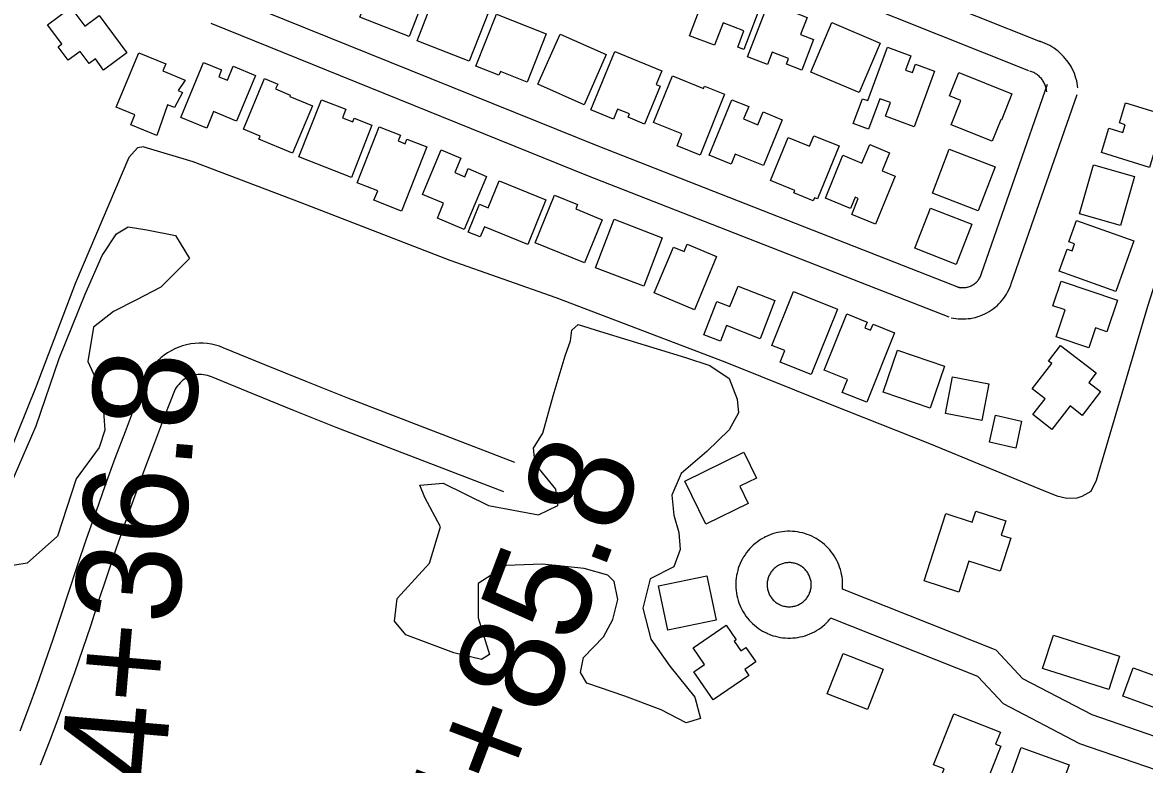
# Model space of a CAD drawing. Extents: x 3567028 to 3605064, y 510945 to 536587.
# Drawn here: x 3583746 to 3584821, y 529235 to 529945 of the extents above; entities that cross this region are included whole.
import ezdxf

# ---------------------------------------------------------------- set-up
doc = ezdxf.new("R2010")
doc.units = 0
for name, color, linetype in [('V-BLDG-OTLN', 7, 'Continuous'), ('V-ROAD-CNTR', 7, 'Continuous'), ('V-SITE-VEGE', 7, 'Continuous'), ('V-SURV-IDEN', 7, 'Continuous'), ('V-TOPO-SHOR', 7, 'Continuous')]:
    doc.layers.add(name, color=color, linetype=linetype)

msp = doc.modelspace()

# ---------------------------------------------------------------- linework, layer by layer
at = {"layer": 'V-BLDG-OTLN'}
for points in [[(3584091.2, 530006.4), (3584138.6, 529987.9), (3584116.7, 529932), (3584069.4, 529950.5)], [(3584407, 529990.2), (3584446.5, 529975.2), (3584442.8, 529965.4), (3584453.2, 529961.4), (3584437.4, 529919.5), (3584431.4, 529921.8), (3584437.3, 529937.4), (3584417.4, 529945), (3584409.3, 529923.7), (3584385.3, 529932.8)], [(3584142.8, 529975), (3584192.9, 529955.3), (3584174.4, 529908.4), (3584124.4, 529928)], [(3584440.9, 529912.6), (3584462.5, 529968.6), (3584481.4, 529961.3), (3584479.9, 529957.3), (3584497.8, 529950.3), (3584491.6, 529934), (3584504.1, 529929.2), (3584492.8, 529899.9), (3584478, 529905.6), (3584480.1, 529911), (3584464.5, 529917), (3584460, 529905.3)], [(3583819.9, 529952.1), (3583846.5, 529916.4), (3583824.2, 529899.8), (3583816.3, 529910.5), (3583810.4, 529906.1), (3583801.7, 529917.8), (3583790.2, 529909.3), (3583780.6, 529922.2), (3583784.3, 529925), (3583770.6, 529943.3), (3583792.8, 529959.8), (3583806.2, 529941.9)], [(3584200.3, 529953.4), (3584248, 529934.5), (3584229.8, 529888.4), (3584204.2, 529898.5), (3584202.8, 529895), (3584180.7, 529903.7)], [(3584567.7, 529925.7), (3584547.7, 529878.4), (3584501.5, 529898), (3584521.5, 529945.3)], [(3584284.3, 529866.7), (3584240.1, 529886.4), (3584261.4, 529934.3), (3584305.6, 529914.7)], [(3584313.7, 529917.5), (3584358.7, 529899.1), (3584353.4, 529886.1), (3584357.2, 529884.5), (3584342.3, 529848.2), (3584326.5, 529854.7), (3584327.8, 529857.9), (3584316.4, 529862.6), (3584312.5, 529853), (3584290.9, 529861.8)], [(3584574.8, 529921.8), (3584597.1, 529913.5), (3584592, 529899.9), (3584598.8, 529897.4), (3584601.8, 529905.5), (3584620, 529898.8), (3584600.3, 529845.5), (3584572.8, 529855.7), (3584577.6, 529868.7), (3584567.4, 529872.4), (3584556.6, 529843.4), (3584542, 529848.8), (3584550.8, 529872.5), (3584555.9, 529870.7)], [(3583836.2, 529864.4), (3583857.8, 529916.4), (3583883.7, 529905.7), (3583880.9, 529899), (3583902.3, 529890.2), (3583895.7, 529880.3), (3583899.6, 529878.4), (3583892.2, 529863.9), (3583885.5, 529866.6), (3583875.3, 529837.3), (3583850.3, 529847.5), (3583854.2, 529856.9)], [(3583969.7, 529894.7), (3583951.6, 529850.9), (3583929.3, 529860.1), (3583922.9, 529844.4), (3583898.3, 529854.5), (3583920, 529907.1), (3583937.1, 529900), (3583934.4, 529893.5), (3583942.7, 529890.1), (3583948.2, 529903.6)], [(3584643.2, 529897.4), (3584694, 529877), (3584684, 529852), (3584683.3, 529852.3), (3584675, 529831.8), (3584635.9, 529847.6), (3584645.2, 529870.8), (3584634.3, 529875.2)], [(3584024.1, 529865.6), (3584005.2, 529820.3), (3583972.9, 529833.7), (3583974, 529836.6), (3583958.1, 529843.2), (3583978.3, 529891.7), (3583990.9, 529886.5), (3583988.9, 529881.8), (3584003, 529876), (3584002.5, 529874.6)], [(3584418.9, 529876.7), (3584395.4, 529818.4), (3584373.3, 529827.3), (3584377.9, 529838.7), (3584350.8, 529849.7), (3584368.9, 529894.4), (3584398.8, 529882.3), (3584399.6, 529884.5)], [(3584081.2, 529847.1), (3584061.5, 529797.1), (3584011.2, 529816.8), (3584032.7, 529871.5), (3584056.2, 529862.3), (3584053, 529854.2), (3584062.8, 529850.3), (3584064.2, 529853.8)], [(3584455.7, 529859.8), (3584474.1, 529852.3), (3584456.2, 529808.4), (3584429, 529819.4), (3584425.1, 529809.7), (3584404.1, 529818.3), (3584425.8, 529871.5), (3584441.9, 529865), (3584437.1, 529853.1), (3584450.7, 529847.5)], [(3584802.8, 529868.6), (3584854.8, 529852.4), (3584845.5, 529822.2), (3584842.1, 529823.3), (3584839.5, 529815.1), (3584829.3, 529818.3), (3584825.7, 529806.6), (3584779.7, 529820.9), (3584786.9, 529844.3), (3584800.2, 529840.2), (3584802.5, 529847.6), (3584796.9, 529849.3)], [(3584133.6, 529826.3), (3584109.6, 529764.9), (3584083.1, 529775.2), (3584086.7, 529784.3), (3584067.1, 529791.9), (3584088, 529845.5), (3584108.4, 529837.5), (3584106.3, 529832.1), (3584113.1, 529829.4), (3584114.7, 529833.6)], [(3584504.2, 529837), (3584528.4, 529827.2), (3584507.9, 529776.5), (3584505, 529777.6), (3584503.8, 529774.8), (3584485.3, 529782.3), (3584486.2, 529784.6), (3584462.8, 529794.1), (3584479.6, 529835.3), (3584500.1, 529827)], [(3584191, 529798), (3584169.4, 529747.2), (3584143.8, 529758.1), (3584149.8, 529772.3), (3584129.5, 529780.9), (3584147.6, 529823.4), (3584166.3, 529815.4), (3584160.5, 529801.8), (3584170, 529797.8), (3584173.3, 529805.6)], [(3584557.8, 529828.7), (3584576.9, 529820.8), (3584569.8, 529803.3), (3584582.1, 529798.3), (3584563.3, 529752.4), (3584540.7, 529761.6), (3584546.9, 529776.8), (3584543.8, 529778.1), (3584539.4, 529767.2), (3584515.4, 529777.1), (3584532.2, 529818.3), (3584550.4, 529810.8)], [(3584677.9, 529807.3), (3584661.8, 529765.1), (3584617.8, 529781.9), (3584633.9, 529824.1)], [(3584772.2, 529809.1), (3584811.3, 529798), (3584797.9, 529751), (3584758.8, 529762.2)], [(3584247.8, 529775.6), (3584230.5, 529733), (3584188.9, 529749.9), (3584184.9, 529740.1), (3584173.2, 529744.8), (3584184, 529771.5), (3584192.6, 529768), (3584203.1, 529793.7)], [(3584284.8, 529715.3), (3584237.5, 529734.5), (3584256.1, 529780.2), (3584278.1, 529771.2), (3584276.3, 529766.9), (3584301.7, 529756.6)], [(3584655.5, 529752.2), (3584640.5, 529713.9), (3584601.1, 529729.3), (3584616, 529767.6)], [(3584313.1, 529757.1), (3584359.2, 529739.4), (3584341.4, 529692.9), (3584295.2, 529710.6)], [(3584755.7, 529755.9), (3584810.8, 529736.3), (3584793.6, 529687.9), (3584739.3, 529707.2), (3584746.9, 529728.5), (3584751.6, 529726.9), (3584754, 529733.6), (3584748.4, 529735.6)], [(3584411.2, 529721.3), (3584390, 529670.5), (3584351.5, 529686.6), (3584369.8, 529730.4), (3584380, 529726.1), (3584382.9, 529733.1)], [(3584467.1, 529679.3), (3584452.9, 529642.7), (3584420.6, 529655.3), (3584414.8, 529640.4), (3584399.1, 529646.5), (3584411.5, 529678.2), (3584424, 529673.4), (3584431.7, 529693.1)], [(3584741.1, 529697.7), (3584795.1, 529679.6), (3584784.9, 529649.4), (3584774.1, 529653), (3584767.7, 529633.9), (3584736.3, 529644.4), (3584744.9, 529670.3), (3584733.2, 529674.2)], [(3584484.7, 529687.9), (3584527, 529671), (3584501.9, 529608.4), (3584472.2, 529620.3), (3584476.6, 529631.3), (3584464.1, 529636.3)], [(3584581.7, 529648.2), (3584555, 529581.8), (3584531.5, 529591.2), (3584536.5, 529603.6), (3584514.2, 529612.6), (3584535.8, 529666.4), (3584555.3, 529658.6), (3584553, 529653), (3584558.7, 529650.8), (3584561, 529656.6)], [(3584584.4, 529631.8), (3584629.4, 529616.5), (3584615.6, 529576.1), (3584570.7, 529591.4)], [(3584740.6, 529636.2), (3584774.6, 529609.9), (3584767.5, 529600.8), (3584778.9, 529592), (3584761.4, 529569.3), (3584749.7, 529578.3), (3584732.3, 529555.8), (3584714, 529570), (3584725.8, 529585.2), (3584713.5, 529594.7), (3584732.2, 529618.9), (3584729.1, 529621.3)], [(3584637.2, 529606.3), (3584672, 529599.6), (3584665.3, 529564.4), (3584630.4, 529571.1)], [(3584678.2, 529569.4), (3584703.3, 529563.9), (3584697.6, 529538), (3584672.5, 529543.5)], [(3584437.3, 529534), (3584449.4, 529509.3), (3584433.4, 529501.5), (3584441.5, 529484.8), (3584401, 529465), (3584380.8, 529506.3)], [(3584693.1, 529451.7), (3584682.8, 529420), (3584652.8, 529429.7), (3584643.3, 529400.2), (3584610, 529411), (3584630.7, 529475.3), (3584655.9, 529467.1), (3584659.3, 529477.7), (3584688.1, 529468.4), (3584683.7, 529454.7)], [(3584401.8, 529415.8), (3584410.8, 529373.4), (3584364.4, 529363.6), (3584355.4, 529406)], [(3584388.8, 529346.8), (3584420.2, 529368.3), (3584429.8, 529354.3), (3584428, 529353), (3584434.3, 529343.8), (3584439.3, 529347.2), (3584448.8, 529333.3), (3584438.1, 529326), (3584442, 529320.4), (3584407.9, 529297.1), (3584389.5, 529323.8), (3584399.7, 529330.8)], [(3584733.8, 529358.8), (3584797, 529338.7), (3584786.8, 529306.8), (3584723.4, 529326.9)], [(3584517.2, 529302.7), (3584532.3, 529341.4), (3584570.7, 529326.4), (3584555.6, 529287.7)], [(3584800.2, 529300.6), (3584810, 529327.7), (3584881.3, 529301.7), (3584871.4, 529274.7)], [(3584638.3, 529283.7), (3584682.9, 529266), (3584678.4, 529254.4), (3584683.3, 529252.5), (3584658.8, 529190.8), (3584619.4, 529206.5), (3584629.1, 529230.9), (3584618.9, 529234.9)], [(3584702.9, 529251.4), (3584748.7, 529234.9), (3584734, 529194.2), (3584722.7, 529198.3), (3584718.2, 529185.7), (3584683.7, 529198.2)]]:
    msp.add_lwpolyline(points, close=True, dxfattribs=at)
at = {"layer": 'V-ROAD-CNTR'}
for points in [[(3584710.1, 529899.2), (3584454, 530001.5), (3584221.6, 530097.3), (3584003.8, 530180.7)], [(3584721.2, 529927), (3584477.4, 530024.4)], [(3583938.1, 529972.7), (3584297.6, 529827.3), (3584644.5, 529691.5)], [(3583926.8, 529944.9), (3584286.5, 529799.4), (3584633.5, 529663.5)], [(3584757.1, 529882.9), (3584756.9, 529884.9), (3584756.5, 529887.3), (3584756, 529889.7), (3584755.3, 529892), (3584754.6, 529894.3), (3584753.8, 529896.6), (3584752.8, 529898.8), (3584751.8, 529901), (3584750.6, 529903.2), (3584749.4, 529905.2), (3584748, 529907.3), (3584746.6, 529909.2), (3584745.1, 529911.1), (3584743.5, 529912.9), (3584741.8, 529914.6), (3584740, 529916.3), (3584738.2, 529917.9), (3584736.3, 529919.4), (3584734.3, 529920.7), (3584732.3, 529922.1), (3584730.2, 529923.3), (3584728, 529924.4), (3584725.8, 529925.4), (3584723.6, 529926.3), (3584721.3, 529927.1), (3584720.1, 529927.4)], [(3584727.4, 529879.2), (3584727.2, 529880.6), (3584727, 529881.6), (3584726.8, 529882.6), (3584726.5, 529883.6), (3584726.2, 529884.6), (3584725.9, 529885.5), (3584725.5, 529886.5), (3584725, 529887.4), (3584724.5, 529888.3), (3584724, 529889.2), (3584723.4, 529890.1), (3584722.8, 529890.9), (3584722.2, 529891.7), (3584721.5, 529892.5), (3584720.8, 529893.2), (3584720, 529893.9), (3584719.2, 529894.6), (3584718.4, 529895.2), (3584717.6, 529895.8), (3584716.7, 529896.4), (3584715.8, 529896.9), (3584714.9, 529897.4), (3584714, 529897.8), (3584713, 529898.2), (3584712, 529898.5), (3584711.2, 529898.8)], [(3584665, 529705.1), (3584728.1, 529886.3)], [(3584693.3, 529695.2), (3584756.5, 529876.5)], [(3584642.1, 529692.2), (3584643.4, 529691.9), (3584644.3, 529691.8), (3584645.2, 529691.7), (3584646.1, 529691.6), (3584647, 529691.6), (3584647.9, 529691.6), (3584648.9, 529691.7), (3584649.8, 529691.8), (3584650.7, 529692), (3584651.6, 529692.2), (3584652.4, 529692.4), (3584653.3, 529692.7), (3584654.2, 529693.1), (3584655, 529693.4), (3584655.8, 529693.9), (3584656.6, 529694.3), (3584657.4, 529694.8), (3584658.1, 529695.3), (3584658.9, 529695.9), (3584659.6, 529696.5), (3584660.2, 529697.1), (3584660.9, 529697.8), (3584661.5, 529698.5), (3584662, 529699.2), (3584662.6, 529700), (3584663, 529700.8), (3584663.5, 529701.6), (3584663.9, 529702.4), (3584664.3, 529703.2), (3584664.6, 529704.1), (3584664.9, 529705)], [(3584635.9, 529662.8), (3584637.9, 529662.4), (3584640.2, 529662), (3584642.6, 529661.8), (3584644.9, 529661.6), (3584647.3, 529661.6), (3584649.7, 529661.7), (3584652.1, 529661.9), (3584654.4, 529662.2), (3584656.8, 529662.6), (3584659.1, 529663.1), (3584661.4, 529663.8), (3584663.6, 529664.5), (3584665.8, 529665.4), (3584668, 529666.4), (3584670.1, 529667.5), (3584672.2, 529668.6), (3584674.2, 529669.9), (3584676.1, 529671.3), (3584678, 529672.8), (3584679.8, 529674.3), (3584681.5, 529676), (3584683.1, 529677.7), (3584684.7, 529679.5), (3584686.1, 529681.4), (3584687.5, 529683.3), (3584688.8, 529685.3), (3584689.9, 529687.4), (3584691, 529689.5), (3584692, 529691.7), (3584692.8, 529693.8), (3584693.3, 529695.3)], [(3584218, 529524.2), (3584058, 529585.7), (3584018.3, 529601.7), (3583978.5, 529617.8), (3583938.6, 529634.1), (3583935.1, 529635.4), (3583931.3, 529636.5), (3583927.4, 529637.4), (3583923.5, 529638), (3583919.5, 529638.3), (3583915.6, 529638.4), (3583911.6, 529638.2), (3583907.6, 529637.7), (3583903.7, 529636.9), (3583899.9, 529635.9), (3583896.1, 529634.6), (3583892.5, 529633), (3583888.9, 529631.2), (3583885.5, 529629.2), (3583882.2, 529626.9), (3583879.1, 529624.4), (3583876.2, 529621.7), (3583873.5, 529618.8), (3583871, 529615.7), (3583868.7, 529612.5), (3583866.6, 529609.1), (3583864.6, 529605.3), (3583854.4, 529579.2), (3583844.7, 529553.7), (3583835.1, 529528.1), (3583825.8, 529502.4), (3583816.6, 529476.7), (3583807.6, 529450.9), (3583798.9, 529425.1), (3583790.3, 529399.2), (3583783, 529376.9), (3583775.6, 529354.8), (3583768, 529332.8), (3583760.2, 529310.8), (3583752.2, 529288.9), (3583744.1, 529267.1)], [(3584207.3, 529496.2), (3584047, 529557.7), (3584007, 529573.8), (3583967.2, 529590), (3583927.6, 529606.1), (3583925.5, 529606.9), (3583923.7, 529607.5), (3583921.8, 529607.9), (3583920, 529608.2), (3583918.1, 529608.3), (3583916.2, 529608.4), (3583914.3, 529608.3), (3583912.4, 529608), (3583910.5, 529607.7), (3583908.7, 529607.2), (3583906.9, 529606.5), (3583905.1, 529605.8), (3583903.4, 529604.9), (3583901.8, 529604), (3583900.2, 529602.9), (3583898.8, 529601.7), (3583897.4, 529600.4), (3583896.1, 529599), (3583894.9, 529597.5), (3583893.8, 529596), (3583892.8, 529594.4), (3583892, 529592.9), (3583882.4, 529568.4), (3583872.8, 529543.1), (3583863.3, 529517.7), (3583854, 529492.3), (3583844.9, 529466.7), (3583836, 529441.2), (3583827.3, 529415.5), (3583818.8, 529389.8), (3583811.5, 529367.5), (3583804, 529345.1), (3583796.3, 529322.9), (3583788.5, 529300.7), (3583780.4, 529278.5), (3583772.1, 529256.5), (3583763.6, 529234.5)], [(3584531.6, 529403), (3584531.8, 529405), (3584531.8, 529407.4), (3584531.7, 529409.8), (3584531.6, 529412.2), (3584531.3, 529414.6), (3584530.9, 529416.9), (3584530.4, 529419.3), (3584529.7, 529421.6), (3584529, 529423.9), (3584528.2, 529426.2), (3584527.2, 529428.4), (3584526.2, 529430.5), (3584525, 529432.6), (3584523.8, 529434.7), (3584522.4, 529436.7), (3584521, 529438.6), (3584519.5, 529440.5), (3584517.9, 529442.3), (3584516.2, 529444), (3584514.4, 529445.6), (3584512.5, 529447.2), (3584510.6, 529448.6), (3584508.6, 529450), (3584506.6, 529451.3), (3584504.5, 529452.4), (3584502.3, 529453.5), (3584500.1, 529454.5), (3584497.9, 529455.3), (3584495.6, 529456.1), (3584493.3, 529456.7), (3584491, 529457.3), (3584488.6, 529457.7), (3584486.2, 529458), (3584483.8, 529458.2), (3584481.4, 529458.3), (3584479, 529458.3), (3584476.6, 529458.1), (3584474.2, 529457.9), (3584471.8, 529457.5), (3584469.5, 529457.1), (3584467.1, 529456.5), (3584464.8, 529455.8), (3584462.5, 529455), (3584460.3, 529454.1), (3584458.1, 529453.1), (3584456.3, 529452.1)], [(3584455.7, 529451.8), (3584453.9, 529450.8), (3584451.9, 529449.4), (3584449.9, 529448), (3584448.1, 529446.6), (3584446.2, 529445), (3584444.5, 529443.3), (3584442.8, 529441.6), (3584441.3, 529439.8), (3584439.8, 529437.9), (3584438.4, 529435.9), (3584437.1, 529433.9), (3584435.9, 529431.8), (3584434.8, 529429.7), (3584433.7, 529427.5), (3584432.8, 529425.3), (3584432, 529423), (3584431.4, 529420.7), (3584430.8, 529418.3), (3584430.3, 529416), (3584429.9, 529413.6), (3584429.7, 529411.2), (3584429.6, 529408.8), (3584429.5, 529406.4), (3584429.6, 529404), (3584429.8, 529401.6), (3584430.2, 529399.2), (3584430.6, 529396.9), (3584431.1, 529394.5), (3584431.8, 529392.2), (3584432.5, 529389.9), (3584433.4, 529387.7), (3584434.4, 529385.5), (3584435.5, 529383.3), (3584436.6, 529381.2), (3584437.9, 529379.2), (3584439.3, 529377.2), (3584440.7, 529375.3), (3584442.3, 529373.4), (3584443.9, 529371.7), (3584445.6, 529370), (3584447.4, 529368.4), (3584449.3, 529366.8), (3584451.2, 529365.4), (3584453.2, 529364.1), (3584455.2, 529362.8), (3584457.4, 529361.7), (3584459.5, 529360.7), (3584460.5, 529360.2)], [(3584470.8, 529425.9), (3584469.6, 529425.2), (3584468.8, 529424.6), (3584468, 529424.1), (3584467.2, 529423.4), (3584466.4, 529422.8), (3584465.7, 529422.1), (3584465, 529421.4), (3584464.4, 529420.6), (3584463.8, 529419.9), (3584463.2, 529419.1), (3584462.7, 529418.2), (3584462.2, 529417.4), (3584461.7, 529416.5), (3584461.3, 529415.6), (3584460.9, 529414.6), (3584460.6, 529413.7), (3584460.3, 529412.8), (3584460.1, 529411.8), (3584459.9, 529410.8), (3584459.7, 529409.8), (3584459.6, 529408.9), (3584459.6, 529407.9), (3584459.6, 529406.9), (3584459.6, 529405.9), (3584459.7, 529404.9), (3584459.8, 529403.9), (3584460, 529402.9), (3584460.2, 529401.9), (3584460.5, 529401), (3584460.8, 529400), (3584461.1, 529399.1), (3584461.5, 529398.2), (3584462, 529397.3), (3584462.5, 529396.5), (3584463, 529395.6), (3584463.6, 529394.8), (3584464.2, 529394), (3584464.8, 529393.2), (3584465.5, 529392.5), (3584466.2, 529391.8), (3584466.9, 529391.1), (3584467.7, 529390.5), (3584468.5, 529389.9), (3584469.3, 529389.4), (3584470.2, 529388.9), (3584471, 529388.4), (3584472, 529387.9), (3584472.6, 529387.7)], [(3584472.1, 529387.9), (3584473.3, 529387.4), (3584474.3, 529387), (3584475.2, 529386.8), (3584476.2, 529386.5), (3584477.2, 529386.3), (3584478.2, 529386.2), (3584479.1, 529386.1), (3584480.1, 529386.1), (3584481.1, 529386.1), (3584482.1, 529386.1), (3584483.1, 529386.2), (3584484.1, 529386.3), (3584485.1, 529386.5), (3584486, 529386.7), (3584487, 529387), (3584487.9, 529387.3), (3584488.9, 529387.7), (3584489.8, 529388.1), (3584490.7, 529388.6), (3584491.5, 529389.1), (3584492.4, 529389.6), (3584493.2, 529390.2), (3584494, 529390.8), (3584494.7, 529391.4), (3584495.4, 529392.1), (3584496.1, 529392.8), (3584496.8, 529393.5), (3584497.4, 529394.3), (3584498, 529395.1), (3584498.6, 529395.9), (3584499.1, 529396.8), (3584499.5, 529397.7), (3584500, 529398.6), (3584500.3, 529399.5), (3584500.7, 529400.4), (3584501, 529401.4), (3584501.2, 529402.3), (3584501.4, 529403.3), (3584501.6, 529404.3), (3584501.7, 529405.3), (3584501.8, 529406.3), (3584501.8, 529407.3), (3584501.8, 529408.3), (3584501.7, 529409.2), (3584501.6, 529410.2), (3584501.4, 529411.2), (3584501.2, 529412.2), (3584500.9, 529413.1), (3584500.6, 529414.1), (3584500.3, 529415), (3584499.9, 529415.9), (3584499.5, 529416.8), (3584499, 529417.7), (3584498.5, 529418.6), (3584497.9, 529419.4), (3584497.3, 529420.2), (3584496.7, 529420.9), (3584496, 529421.7), (3584495.3, 529422.4), (3584494.6, 529423.1), (3584493.8, 529423.7), (3584493, 529424.3), (3584492.2, 529424.9), (3584491.4, 529425.4), (3584490.5, 529425.9), (3584489.6, 529426.3), (3584488.7, 529426.7), (3584487.8, 529427.1), (3584486.8, 529427.4), (3584485.9, 529427.7), (3584484.9, 529427.9), (3584483.9, 529428.1), (3584483, 529428.2), (3584482, 529428.3), (3584481, 529428.3), (3584480, 529428.3), (3584479, 529428.2), (3584478, 529428.1), (3584477, 529428), (3584476, 529427.8), (3584475.1, 529427.5), (3584474.1, 529427.3), (3584473.2, 529426.9), (3584472.3, 529426.6), (3584471.4, 529426.1), (3584470.2, 529425.5)], [(3584883.6, 529243.8), (3584770.8, 529282.6), (3584704.4, 529317.2), (3584678.8, 529344.6), (3584531.6, 529403)], [(3584461, 529360), (3584462.9, 529359.2), (3584465.2, 529358.4), (3584467.5, 529357.8), (3584469.8, 529357.2), (3584472.2, 529356.8), (3584474.6, 529356.4), (3584477, 529356.2), (3584479.4, 529356.1), (3584481.8, 529356.1), (3584484.2, 529356.2), (3584486.6, 529356.4), (3584489, 529356.7), (3584491.3, 529357.2), (3584493.7, 529357.7), (3584496, 529358.4), (3584498.3, 529359.2), (3584500.5, 529360), (3584502.7, 529361), (3584504.8, 529362.1), (3584506.9, 529363.3), (3584509, 529364.6), (3584510.9, 529366), (3584512.8, 529367.4), (3584514.7, 529369), (3584516.4, 529370.6), (3584518.1, 529372.4), (3584519.7, 529374.2), (3584520.5, 529375.1)], [(3584874.3, 529215.3), (3584758.9, 529255), (3584685.9, 529293), (3584661.5, 529319.2), (3584520.5, 529375.1)]]:
    msp.add_lwpolyline(points, dxfattribs=at)
at = {"layer": 'V-SITE-VEGE'}
for points in [[(3583906.6, 529719.5), (3583879.1, 529692.1), (3583855.8, 529679.8), (3583833.8, 529668.9), (3583814.6, 529653.9), (3583809, 529621), (3583822.7, 529590.8), (3583825.3, 529555.1), (3583819.8, 529538.7), (3583797.8, 529508.6), (3583779.9, 529453.7), (3583751, 529427.7), (3583733.2, 529425), (3583726.3, 529422.3), (3583723.6, 529440.1), (3583734.7, 529501.8), (3583759.5, 529559.4), (3583781.6, 529623.8), (3583806.4, 529685.4), (3583822.9, 529722.4), (3583836.7, 529743), (3583847.7, 529749.8), (3583865.5, 529747), (3583892.9, 529741.5)], [(3584254.6, 529587.9), (3584266.3, 529626.2), (3584271.2, 529640.6), (3584272.6, 529650.9), (3584278.7, 529656.4), (3584300, 529649.5), (3584381.5, 529624.6), (3584404.8, 529617), (3584423.3, 529604.7), (3584430.8, 529584.8), (3584432.2, 529571.7), (3584423.2, 529555.3), (3584401.9, 529534.8), (3584377.2, 529513.6), (3584368.2, 529493), (3584370.3, 529473.8), (3584375, 529457.3), (3584376.4, 529440.9), (3584370.2, 529424.4), (3584347.5, 529412.8), (3584340.6, 529384.7), (3584348.1, 529355.2), (3584366.5, 529329.2), (3584390.5, 529299.6), (3584395.9, 529279), (3584382.2, 529275), (3584358.2, 529287.3), (3584323.3, 529300.4), (3584287, 529312.9), (3584280.8, 529323.1), (3584283.6, 529337.5), (3584302.8, 529357.4), (3584311.8, 529373.8), (3584316.6, 529393), (3584313.2, 529410.2), (3584307.1, 529416.3), (3584284.4, 529422.6), (3584244, 529426.8), (3584209.7, 529425.5), (3584182.9, 529408.4), (3584182.9, 529375.5), (3584193.8, 529340.5), (3584186.2, 529335.7), (3584159.5, 529341.9), (3584113.6, 529359.1), (3584102.7, 529372.2), (3584105.4, 529394.1), (3584136.4, 529427.7), (3584146.7, 529462.6), (3584131.7, 529490.7), (3584126.9, 529502.4), (3584149.5, 529504.4), (3584192.7, 529483.1), (3584240.7, 529474.1), (3584259.2, 529482.9), (3584257.2, 529498.7), (3584237.3, 529522.8), (3584236, 529537.8), (3584244.9, 529552.2)]]:
    msp.add_lwpolyline(points, close=True, dxfattribs=at)
at = {"layer": 'V-TOPO-SHOR'}
for points in [[(3583862.6, 529826.4), (3583909.6, 529812.2), (3584013.2, 529773.2), (3584155.6, 529718), (3584257.2, 529682.1), (3584419.2, 529620.6), (3584520, 529579.9), (3584614.9, 529542.5), (3584720.4, 529499.1), (3584736.9, 529492.4), (3584746.7, 529490.1), (3584756.5, 529490.4), (3584761.2, 529492), (3584769.9, 529496.7), (3584775, 529507.3), (3584824, 529674), (3584870.1, 529817.6), (3584879.2, 529840.7), (3584891.8, 529854.8), (3584908.3, 529859.9), (3584922.1, 529868.9), (3584957.1, 529954.4)], [(3583862.6, 529826.4), (3583856.7, 529825.3), (3583848.4, 529816.2), (3583797.2, 529696.2), (3583759.3, 529596.2), (3583723.1, 529507.6)]]:
    msp.add_lwpolyline(points, dxfattribs=at)

# ---------------------------------------------------------------- texts
at = {"layer": 'V-SURV-IDEN'}
for s, rotation, p in [('5544+36.8', 85.1081, (3583862.9, 528993.4)), ('5545+85.8', 69.2442, (3584116, 528927.1))]:
    msp.add_text(s, height=100, rotation=rotation, dxfattribs=at).set_placement(p)

doc.saveas('drawing.dxf')
